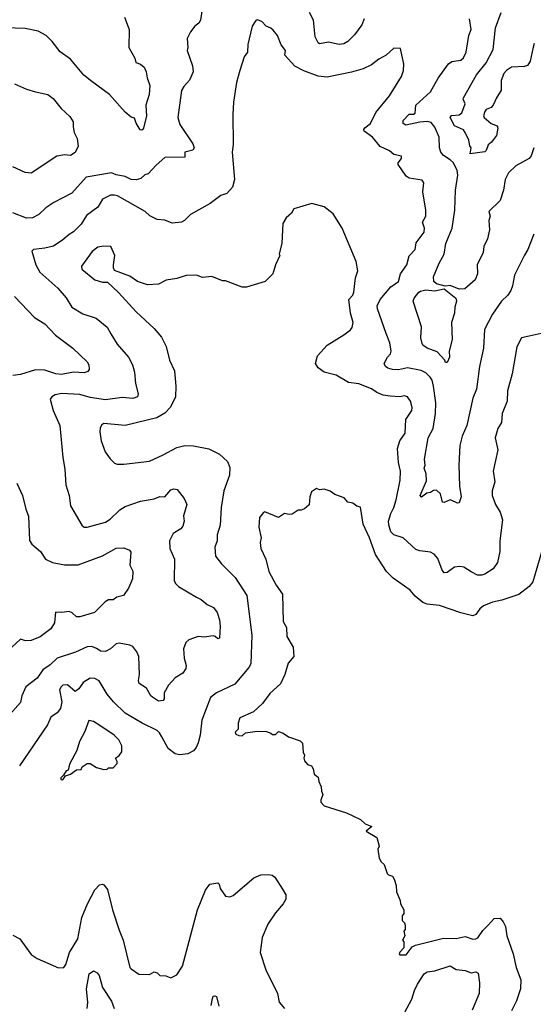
# Model space of a CAD drawing. Extents: x 1678759 to 1859541, y 384609 to 522867.
# Tile 364 of 466: x 1787910 to 1791293, y 426143 to 432629. Entities that reach past the tile are written whole.
import ezdxf

# ---------------------------------------------------------------- set-up
doc = ezdxf.new("R2010")
doc.units = 0

msp = doc.modelspace()

# ---------------------------------------------------------------- linework, layer by layer
at = {"layer": '0CON20XD'}
for points in [[(1788600, 432645), (1788630.8, 432565), (1788628.6, 432445), (1788667.5, 432375), (1788675, 432347.5), (1788705, 432336.2), (1788729.2, 432315), (1788744, 432285), (1788750, 432245), (1788768, 432195), (1788762.5, 432135), (1788741.4, 432065), (1788746, 431994), (1788722.1, 431907.9), (1788715, 431901.1), (1788704, 431904), (1788677.3, 431947.3), (1788665, 431980), (1788645, 431987.5), (1788605, 432019.2), (1788502, 432135), (1788385, 432221.5), (1788332.7, 432262.7), (1788245, 432368.8), (1788176.8, 432416.8), (1788124.3, 432484.3), (1788084.3, 432524.3), (1788032.3, 432552.3), (1787945, 432571.2), (1787815, 432576)], [(1789110, 432685), (1789100.8, 432625), (1789090, 432605), (1789064, 432585), (1789035, 432548.8), (1789013.8, 432505), (1789017.5, 432445), (1789013.3, 432425), (1789048.6, 432325), (1789053.1, 432285), (1789029.4, 432230.6), (1788990.7, 432189.3), (1788976.8, 432163.2), (1788950.5, 431985), (1788965, 431938), (1789050.4, 431810.4), (1789059.2, 431785), (1789050, 431770), (1788997.5, 431755), (1788997, 431723), (1788865, 431720), (1788809.4, 431670.6), (1788756.2, 431613.8), (1788735, 431605.8), (1788708, 431582), (1788676.1, 431573.9), (1788645, 431576.4), (1788605, 431595.7), (1788545, 431606), (1788515, 431620), (1788347.8, 431592.2), (1788253.8, 431486.2), (1788135, 431425.6), (1788081.5, 431388.5), (1788035.4, 431344.6), (1787995, 431323.1), (1787955, 431321.9), (1787865, 431355.7)], [(1790178.9, 432635), (1790163.1, 432595), (1790115, 432528.1), (1790071.1, 432485), (1790045, 432469.1), (1790015, 432464.5), (1789945, 432480.6), (1789885, 432468.9), (1789875, 432476.9), (1789856.7, 432515), (1789844.7, 432625), (1789818.3, 432675)], [(1790920, 432265), (1790982.3, 432345), (1791028.7, 432431.3), (1791045.3, 432575), (1791080.8, 432675)], [(1790780.3, 429450.3), (1790745, 429466), (1790705, 429447.5), (1790695, 429450), (1790682, 429505), (1790655, 429528.8), (1790635, 429527.5), (1790615, 429514.4), (1790590.9, 429509.1), (1790555.7, 429484.3), (1790548, 429495), (1790588.9, 429591.1), (1790587.2, 429637.2), (1790574.3, 429675), (1790581.2, 429695), (1790576.7, 429735), (1790601.5, 429875), (1790634.6, 429935.4), (1790648.6, 430035), (1790650.4, 430105), (1790635.9, 430215), (1790626.1, 430255), (1790614.5, 430275), (1790585, 430302.5), (1790555, 430317.9), (1790465, 430334.6), (1790405, 430323.1), (1790365.3, 430325.3), (1790335, 430333.2), (1790319.5, 430345), (1790311.1, 430365), (1790333.7, 430406.3), (1790353.1, 430426.9), (1790357.1, 430445), (1790349.1, 430499.1), (1790325, 430561.2), (1790265.9, 430724.1), (1790265.6, 430745), (1790284.4, 430785), (1790355, 430868), (1790406, 430905), (1790418.5, 430955), (1790460, 431015), (1790475, 431074), (1790515.4, 431114.6), (1790521.1, 431158.9), (1790575, 431230), (1790576.7, 431255), (1790564.2, 431295), (1790584.3, 431335), (1790585.5, 431374.5), (1790564.6, 431495), (1790572.9, 431555), (1790561.9, 431571.9), (1790475, 431585.7), (1790455, 431598), (1790402, 431675), (1790403.1, 431686.9), (1790426, 431715), (1790425, 431730), (1790375, 431740), (1790345.8, 431765), (1790284, 431794), (1790234.2, 431855), (1790179.2, 431895), (1790175.8, 431905), (1790183.9, 431916.1), (1790220, 431945), (1790255, 432018), (1790345, 432128), (1790424, 432255), (1790438, 432295), (1790440, 432335), (1790419.3, 432439.3), (1790375, 432440), (1790325, 432394), (1790275, 432368), (1790227.9, 432332.1), (1790172.5, 432305), (1790095, 432282.5), (1789935, 432249.2), (1789875, 432255.8), (1789782.1, 432292.1), (1789723, 432323), (1789656.7, 432395), (1789660, 432425), (1789633, 432463), (1789607.5, 432525), (1789579.3, 432559.3), (1789563.6, 432573.6), (1789532.5, 432585), (1789505.9, 432615.9), (1789475, 432626.7), (1789466.2, 432623.8), (1789441.2, 432585), (1789412.5, 432465), (1789410, 432415), (1789388, 432385), (1789358.9, 432295), (1789338.6, 432215), (1789318.1, 432085), (1789313.1, 432005), (1789315.8, 431805.8), (1789310, 431755), (1789325.5, 431575), (1789312.3, 431525), (1789275, 431484.6), (1789235, 431470), (1789165, 431418.6), (1789034, 431346), (1788995.8, 431305), (1788975, 431294.6), (1788915, 431288.9), (1788865, 431308.6), (1788815, 431312), (1788767.1, 431337.1), (1788736.7, 431365), (1788555, 431467.9), (1788535, 431473.8), (1788507.8, 431472.2), (1788455, 431447.1), (1788425, 431394.4), (1788350, 431340), (1788315, 431280.8), (1788265, 431232), (1788235, 431214.3), (1788195, 431178.6), (1788132.8, 431137.2), (1788075, 431122.7), (1788000, 431115), (1787988.8, 431105), (1788016.9, 431015), (1788043.1, 430965), (1788160.2, 430860.2), (1788216.3, 430796.3), (1788252.5, 430735), (1788325, 430691.9), (1788413.6, 430663.6), (1788485, 430602.5), (1788510.5, 430559.5), (1788552.1, 430492.1), (1788626.1, 430406.1), (1788653.3, 430355), (1788666.3, 430306.3), (1788672, 430232), (1788690, 430165), (1788686.2, 430145), (1788655.4, 430134.6), (1788585, 430140), (1788475, 430125.6), (1788375, 430140.9), (1788305, 430160), (1788185, 430166.1), (1788142.4, 430157.6), (1788121.2, 430145), (1788111.4, 430128.6), (1788129.2, 430055), (1788174.4, 429955), (1788194.2, 429744.2), (1788207.9, 429667.9), (1788213.3, 429565), (1788235.5, 429495.5), (1788243.6, 429426.4), (1788318.3, 429298.3), (1788335, 429286), (1788355, 429285.8), (1788475, 429318.1), (1788505, 429338.6), (1788569.8, 429400.2), (1788605, 429423.1), (1788705, 429456.9), (1788795, 429473.1), (1788832.6, 429487.4), (1788865, 429485.5), (1788905, 429531.8), (1788925, 429539.1), (1788948, 429535), (1788993.9, 429473.9), (1789010.6, 429435), (1788989.7, 429360.3), (1788993.3, 429325), (1788985, 429293.3), (1788972, 429275), (1788921.9, 429245), (1788896.9, 429195), (1788899.4, 429145), (1788929.1, 429075), (1788927.1, 428935), (1788935.8, 428915), (1788955, 428895.8), (1789074.7, 428824.7), (1789105, 428810.4), (1789145, 428776.8), (1789186.6, 428756.6), (1789211.5, 428725), (1789226.9, 428675), (1789231.4, 428635), (1789226, 428555), (1789215, 428550), (1789196.7, 428566.7), (1789185, 428569.4), (1789125, 428562), (1789085, 428566.9), (1789025, 428543.3), (1789005, 428526.9), (1788989.1, 428485), (1788993.8, 428423.8), (1789005.8, 428375), (1789004, 428355), (1788984.4, 428325), (1788935, 428294.6), (1788890.9, 428245), (1788860.6, 428195), (1788862.5, 428155), (1788855, 428144.2), (1788825, 428139.2), (1788785, 428166), (1788774.6, 428174.6), (1788745.9, 428225.9), (1788697.1, 428257.1), (1788692.2, 428275), (1788698.9, 428315), (1788694.7, 428434.7), (1788682.2, 428465), (1788655, 428499.4), (1788635, 428509.5), (1788565, 428522.9), (1788545, 428517.5), (1788508, 428485), (1788475, 428466.7), (1788445, 428469.5), (1788416, 428486), (1788385, 428499.4), (1788355, 428498.6), (1788276.9, 428463.1), (1788156.2, 428423.8), (1788110.9, 428379.1), (1788062.7, 428347.3), (1788025, 428292), (1787949.2, 428235), (1787923.1, 428175), (1787915, 428131.2), (1787828.6, 428035)], [(1791296.7, 431785), (1791279.1, 431730.9), (1791265, 431714.4), (1791178.6, 431665), (1791129.5, 431620.5), (1791107.3, 431575), (1791097.7, 431505), (1791075, 431437.5), (1791000, 431365), (1791010, 431335), (1791001.4, 431305), (1791004.4, 431245), (1790990.6, 431185), (1790967.8, 431135), (1790962.1, 431095), (1790924, 431015), (1790925.6, 430955), (1790910, 430915), (1790841.2, 430855), (1790805, 430853.3), (1790745, 430877.5), (1790713.4, 430873.4), (1790655, 430889.3), (1790638.2, 430905), (1790636.4, 430935), (1790673.3, 431025), (1790706.8, 431085), (1790717.8, 431155), (1790759.5, 431255), (1790776.2, 431375), (1790781.5, 431505), (1790795.9, 431605), (1790790.9, 431635), (1790766.6, 431686.6), (1790746.6, 431706.6), (1790701.4, 431735), (1790684.3, 431755), (1790674.5, 431785), (1790673.9, 431855), (1790645, 431920.6), (1790621.3, 431951.3), (1790595, 431957.9), (1790545, 431954.6), (1790454.5, 431934.5), (1790436, 431945), (1790436.9, 431965), (1790475, 432005.8), (1790505, 432006.7), (1790515, 432012.5), (1790520, 432065), (1790616.4, 432153.6), (1790666.3, 432243.7), (1790735, 432337.5), (1790757.6, 432352.4), (1790815, 432361.5), (1790833.5, 432376.5), (1790850.4, 432415), (1790868.5, 432525), (1790884.4, 432565), (1790872.9, 432635)], [(1791298.8, 432471.2), (1791292.5, 432447.5), (1791271.8, 432355), (1791255, 432326.9), (1791235, 432320.4), (1791148.8, 432315), (1791115.7, 432295), (1791098.9, 432275), (1791081.4, 432228.6), (1791082, 432165), (1791050, 432115), (1791028.8, 432065), (1791015, 432050), (1790983.6, 432036.4), (1790972.9, 432025), (1790964.2, 431995), (1790968.8, 431985), (1791015, 431944), (1791055, 431930), (1791060, 431915), (1791050, 431865), (1791018.3, 431821.7), (1790995.9, 431804.1), (1790983.6, 431766.4), (1790975, 431757.5), (1790877.5, 431745), (1790883.8, 431785), (1790875, 431796.7), (1790867.5, 431835), (1790845, 431886.7), (1790832.7, 431902.7), (1790775, 431930), (1790746.5, 431985), (1790755, 431996.9), (1790805, 432001.9), (1790822.5, 432015), (1790844, 432075), (1790830.8, 432105), (1790834.4, 432115), (1790920, 432265)], [(1787875.7, 432205.7), (1787955, 432172), (1788015, 432152.5), (1788096.1, 432136.1), (1788129.7, 432109.7), (1788183.4, 432043.4), (1788240.3, 431990.3), (1788262, 431955), (1788262.7, 431922.7), (1788268.1, 431885), (1788288.1, 431845), (1788295.6, 431795.6), (1788275, 431753.3), (1788245, 431734), (1788205, 431737.5), (1788155, 431728.9), (1787985, 431618), (1787945, 431623.1), (1787865, 431659.2)], [(1791363.9, 430566.1), (1791265.9, 430544.1), (1791215.8, 430534.2), (1791185.5, 430474.5), (1791154.3, 430295.7), (1791124.3, 430185), (1791121.9, 430115), (1791088.1, 430035), (1791084, 429975), (1791058.6, 429935), (1791042.9, 429875), (1791058.6, 429795), (1791028.6, 429655), (1791040, 429585), (1791023.3, 429525), (1791022.2, 429495), (1791044.4, 429435), (1791074.3, 429385), (1791091.4, 429335), (1791073.4, 429196.6), (1791073.3, 429125), (1791056.4, 429053.6), (1791028, 429012), (1790975, 428976.5), (1790955, 428970), (1790925, 428970.5), (1790882.9, 428992.9), (1790835, 429023.3), (1790806.4, 429026.4), (1790775, 429021.5), (1790725, 428988), (1790705, 428986.2), (1790692.4, 429002.4), (1790665, 429078.8), (1790639.1, 429109.1), (1790615, 429122), (1790545, 429129.2), (1790518.8, 429138.8), (1790435, 429215.6), (1790375.3, 429235.3), (1790355, 429256), (1790340.8, 429300.8), (1790340.4, 429325), (1790354, 429376), (1790375.4, 429415), (1790390, 429465), (1790416.9, 429595), (1790419.4, 429655), (1790405, 429712.5), (1790398.5, 429805), (1790413.5, 429855), (1790449.1, 429905), (1790452.7, 429995), (1790493.3, 430055), (1790495.5, 430075), (1790485, 430116.7), (1790465, 430144.2), (1790445, 430150), (1790414.5, 430144.5), (1790349.7, 430149.7), (1790305, 430155.6), (1790262.6, 430172.6), (1790226.8, 430196.8), (1790145, 430230), (1790075, 430240), (1789995, 430287.5), (1789915, 430307.5), (1789876.2, 430335), (1789858.8, 430365), (1789871.2, 430415), (1789934.6, 430485.4), (1790045, 430552.9), (1790088, 430585), (1790099.1, 430600.9), (1790105.6, 430635), (1790090, 430695), (1790078.6, 430785), (1790104.3, 430815), (1790111.8, 430835), (1790122.3, 430927.7), (1790138, 430975), (1790125.8, 431035.8), (1790034.3, 431255), (1789975, 431350), (1789915.8, 431395.8), (1789835, 431418), (1789715, 431382.5), (1789700, 431355), (1789665.9, 431324.1), (1789644.2, 431285.8), (1789636.1, 431156.1), (1789620, 431085), (1789622.5, 431075), (1789594, 431015), (1789576.7, 430955), (1789527.5, 430905), (1789403, 430867), (1789375, 430866.7), (1789265, 430907.5), (1789245, 430907.5), (1789175, 430936.7), (1789115, 430931.2), (1789075, 430946.7), (1789007, 430943), (1788945, 430923.8), (1788875, 430913.8), (1788825, 430886.2), (1788751.7, 430881.7), (1788685, 430903.8), (1788635, 430940), (1788535, 430977.5), (1788526.7, 430995), (1788526.7, 431015), (1788536.7, 431075), (1788510, 431135), (1788465, 431138), (1788425, 431130.6), (1788387.7, 431102.3)], [(1791297.8, 431215), (1791257.5, 431115), (1791235, 431077.5), (1791170, 430945), (1791156.9, 430875), (1791144.4, 430845), (1791125.3, 430814.7), (1791084.4, 430775), (1791025, 430690), (1790972.2, 430587.8), (1790965.6, 430465), (1790937.9, 430345), (1790919.6, 430195), (1790894.4, 430135), (1790856.2, 429955), (1790825.5, 429885), (1790808.5, 429825), (1790802.2, 429695), (1790808.1, 429555), (1790817.1, 429485), (1790805, 429446.7), (1790795, 429443.3), (1790780.3, 429450.3)], [(1788387.7, 431102.3), (1788318, 431005), (1788320, 430985), (1788405, 430915.8), (1788455, 430900), (1788489.3, 430899.3), (1788561.2, 430831.2), (1788676.2, 430705), (1788796, 430595), (1788845, 430538), (1788875.5, 430475.5), (1788897.1, 430385), (1788929.2, 430315), (1788938.6, 430215), (1788937.1, 430145), (1788903.7, 430076.3), (1788865, 430037.1), (1788813.9, 430006.1), (1788605, 429955.4), (1788465, 429967.8), (1788450, 429960), (1788440.2, 429939.8), (1788437.5, 429915), (1788446.2, 429855), (1788473.1, 429783.1), (1788505, 429735.8), (1788535, 429708), (1788551.7, 429701.7), (1788595, 429700), (1788765, 429721.4), (1788855, 429761.4), (1788945, 429811.4), (1788996.8, 429823.2), (1789055, 429821.4), (1789155, 429802.5), (1789225, 429767.5), (1789279.3, 429719.3), (1789295, 429680), (1789291.3, 429628.7), (1789255.6, 429525), (1789237.1, 429415), (1789231.3, 429298.7), (1789211.1, 429235), (1789210, 429195), (1789195.8, 429154.2), (1789198.6, 429095), (1789238.6, 429045), (1789329.2, 428955), (1789405.8, 428835), (1789438.9, 428575), (1789431.4, 428385), (1789419.1, 428360.9), (1789327.6, 428252.4), (1789206.2, 428195), (1789166.5, 428163.5), (1789109.2, 428015), (1789097.7, 427915), (1789084.5, 427865), (1789072.9, 427835), (1789055, 427811.8), (1789017.7, 427792.3), (1788965, 427787.2), (1788935, 427793.5), (1788887.5, 427827.5), (1788846.6, 427905), (1788831.8, 427931.8), (1788815, 427947.5), (1788717.5, 427995), (1788605, 428060.6), (1788527.1, 428135), (1788485.6, 428185), (1788433, 428273), (1788405, 428289.5), (1788375, 428292.5), (1788327.6, 428262.4), (1788298.6, 428221.4), (1788275, 428203.8), (1788225, 428246.7), (1788195, 428245.6), (1788182.9, 428235), (1788172.7, 428215), (1788186.5, 428135), (1788178, 428092), (1788156.5, 428063.5), (1788114.7, 428035.3), (1788092.9, 427985), (1787908.1, 427715)], [(1790725, 430370), (1790715, 430370), (1790710, 430385), (1790660.5, 430440.5), (1790595, 430465.7), (1790566.2, 430485), (1790562, 430495), (1790553.3, 430533.3), (1790555.8, 430605), (1790501.4, 430775), (1790508, 430795), (1790540, 430835), (1790550.2, 430839.8), (1790585, 430848.3), (1790645, 430842.2), (1790705, 430856.2), (1790783.6, 430795), (1790786.4, 430775), (1790775.7, 430735), (1790774.5, 430695), (1790754.6, 430634.6), (1790758.6, 430521.4), (1790738.9, 430445), (1790740.8, 430405), (1790725, 430370)], [(1787874.5, 430804.5), (1788007.6, 430667.6), (1788075.7, 430625), (1788145, 430550.6), (1788260, 430465), (1788354, 430375), (1788364.2, 430354.2), (1788367.5, 430325), (1788358.5, 430311.5), (1788335, 430302.1), (1788265, 430308), (1788185, 430292), (1788148.8, 430295), (1788075, 430320.4), (1788015, 430321.6), (1787915, 430291.8), (1787864.6, 430285.4)], [(1787890.8, 429575), (1787928, 429495), (1787950, 429405), (1787968.3, 429358.3), (1787975, 429197.5), (1787988.8, 429175), (1788045.8, 429125), (1788080, 429075), (1788125, 429053.6), (1788205, 429038.5), (1788295, 429038.9), (1788455, 429096.7), (1788545, 429147.7), (1788595, 429150), (1788634.2, 429134.2), (1788641.4, 429121.4), (1788635.7, 429035), (1788655.4, 428995.4), (1788652.9, 428945), (1788626, 428885), (1788593.8, 428836.2), (1788550, 428825), (1788525, 428806.7), (1788495, 428806.7), (1788473.3, 428795), (1788402.5, 428725), (1788305, 428694.6), (1788285, 428695.6), (1788255, 428722), (1788235, 428731.2), (1788185, 428724.2), (1788145, 428726), (1788138.1, 428655), (1788115, 428615.8), (1788045, 428564.2), (1787985, 428539.2), (1787948, 428538), (1787915, 428547.5), (1787855, 428493.3)], [(1791352.7, 429137.3), (1791289.2, 428925), (1791265.5, 428894.5), (1791196.9, 428843.1), (1791085, 428804.4), (1791025, 428791.1), (1790965, 428767.1), (1790941.7, 428748.3), (1790915, 428710.8), (1790895, 428701.4), (1790815, 428721.1), (1790675, 428770.8), (1790595, 428779.5), (1790565, 428788.9), (1790515, 428831.4), (1790482.1, 428872.1), (1790370.5, 428950.5), (1790326.7, 428995), (1790254.6, 429105), (1790214.2, 429215.8), (1790173.3, 429305), (1790155, 429417.5), (1790130, 429425), (1790105, 429443.3), (1790071.7, 429451.7), (1790048.3, 429478.3), (1789985, 429501.2), (1789955, 429523.3), (1789916.4, 429536.4), (1789885, 429532.5), (1789865, 429540), (1789831.7, 429518.3), (1789821.2, 429485), (1789815.9, 429434.1), (1789785, 429407.5), (1789765, 429397.5), (1789745, 429397.5), (1789705, 429372.5), (1789685, 429370), (1789653.6, 429376.4), (1789615, 429350), (1789525, 429387.5), (1789515, 429382.5), (1789490.5, 429349.5), (1789486, 429285), (1789500, 429215), (1789494, 429185), (1789497.5, 429145), (1789531.4, 429075), (1789551.9, 428995), (1789599.4, 428905), (1789640.6, 428845), (1789644.4, 428664.4), (1789667.9, 428625), (1789670, 428565), (1789712.3, 428495), (1789716.1, 428435), (1789679.3, 428390.7), (1789657.1, 428315), (1789627.1, 428255), (1789558.7, 428191.3), (1789510, 428125), (1789449.5, 428070.5), (1789360, 428030), (1789350, 427995), (1789350, 427955), (1789330, 427935), (1789333.6, 427923.6), (1789353.3, 427913.3), (1789375, 427912.5), (1789398.3, 427931.7), (1789475, 427942.5), (1789535, 427940), (1789565, 427930), (1789575, 427920), (1789595, 427920), (1789615, 427940), (1789645, 427930), (1789680, 427905), (1789758.3, 427878.3), (1789773, 427863), (1789776.7, 427805), (1789786.7, 427785), (1789781.2, 427765), (1789786.4, 427746.4), (1789805, 427722.5), (1789833, 427713), (1789843.3, 427695), (1789849.3, 427659.3), (1789875, 427640), (1789880.7, 427610.7), (1789896.4, 427576.4), (1789897, 427547), (1789907.5, 427525), (1789893, 427487), (1789893.6, 427473.6), (1789915, 427450), (1790063.6, 427403.6), (1790155, 427360), (1790185, 427332.5), (1790230, 427315), (1790193, 427283), (1790261.7, 427241.7), (1790277.5, 427185), (1790270, 427165), (1790277.5, 427105), (1790290.7, 427080.7), (1790310, 427065), (1790330, 427005), (1790340, 426995), (1790366.4, 426986.4), (1790377.7, 426967.7), (1790390, 426925), (1790392.5, 426885), (1790417, 426827), (1790417.5, 426805), (1790440, 426765), (1790439.3, 426740.7), (1790430, 426725), (1790430, 426695), (1790445, 426680), (1790450, 426665), (1790450, 426635), (1790440, 426625), (1790446.4, 426593.6), (1790432.5, 426565), (1790440, 426555), (1790440, 426515), (1790413, 426487), (1790410, 426475), (1790415, 426470), (1790455, 426470), (1790495, 426522.5), (1790517.7, 426532.3), (1790702.1, 426577.9), (1790785, 426577.1), (1790845, 426589.1), (1790895, 426571.5), (1790915, 426574.4), (1790928, 426582), (1790959.7, 426630.3), (1790995.7, 426664.3), (1791035, 426708), (1791075, 426711.2), (1791095, 426687.5), (1791110.8, 426655), (1791117.9, 426595), (1791160.9, 426475), (1791180.4, 426385), (1791210.5, 426305), (1791208.1, 426245), (1791183.1, 426165), (1791150.6, 426099.4)], [(1788195, 427622.5), (1788211.7, 427648.3), (1788245, 427660), (1788285, 427687.5), (1788315, 427690), (1788321.7, 427708.3), (1788355, 427730), (1788375, 427730), (1788415, 427702.5), (1788465, 427690), (1788487, 427693), (1788495, 427700), (1788525, 427700), (1788551.7, 427728.3), (1788551.7, 427741.7), (1788540, 427765), (1788565, 427782.5), (1788583, 427807), (1788583.3, 427845), (1788563.8, 427885), (1788531.2, 427915), (1788432, 427985), (1788396.7, 428005), (1788365, 428013.3), (1788339.1, 427940.9), (1788304.2, 427875), (1788286.2, 427815), (1788238.8, 427725), (1788230, 427685), (1788215, 427680), (1788198.3, 427651.7), (1788180, 427635), (1788180, 427625), (1788195, 427622.5)], [(1787865, 426598.8), (1787910, 426575), (1787985, 426472), (1788025, 426444.2), (1788165, 426384.2), (1788200, 426385), (1788212.9, 426405), (1788237.3, 426485), (1788292.2, 426575), (1788318.5, 426715), (1788355.6, 426805), (1788403.8, 426896.2), (1788435, 426929.2), (1788455, 426934), (1788465, 426930), (1788489.1, 426899.1), (1788521.9, 426765), (1788565, 426631.2), (1788591.4, 426565), (1788636.1, 426386.1), (1788645, 426376.7), (1788695, 426342.5), (1788765, 426340), (1788795, 426357.5), (1788815, 426350), (1788833, 426333), (1788871.7, 426331.7), (1788905, 426317.5), (1788945, 426337.5), (1788982.5, 426395), (1789080.6, 426765), (1789134.3, 426895), (1789163.3, 426935), (1789215, 426943.3), (1789223.9, 426933.9), (1789230, 426905), (1789265, 426856.2), (1789295, 426850.8), (1789315, 426859.2), (1789453, 426977), (1789497.5, 426995), (1789549.1, 426999.1), (1789573, 426993), (1789589.7, 426979.7), (1789640.6, 426900.6), (1789662, 426865), (1789662, 426835), (1789646.2, 426805), (1789594.3, 426745), (1789545, 426671.2), (1789506.6, 426583.4), (1789494.3, 426485), (1789530.9, 426370.9), (1789609.2, 426215), (1789618.3, 426158.3), (1789654, 426115)], [(1788355.3, 426115), (1788358.4, 426155), (1788349.1, 426245), (1788366.8, 426343.2), (1788395, 426364.2), (1788420.8, 426350.8), (1788432.4, 426332.4), (1788456.1, 426253.9), (1788514.6, 426164.6), (1788532.7, 426115)], [(1790447.8, 426092.2), (1790493, 426177), (1790510.4, 426235), (1790530.7, 426275), (1790575, 426342.9), (1790595, 426357.8), (1790645, 426364.4), (1790745, 426395.6), (1790785, 426372.2), (1790845, 426366.7), (1790885, 426351.4), (1790915, 426358), (1790929.2, 426349.2), (1790939.2, 426285), (1790935.8, 426215), (1790890.6, 426105)], [(1789170.8, 426135), (1789179.5, 426180.5), (1789185, 426196.7), (1789195, 426200), (1789206, 426195), (1789221.9, 426131.9)]]:
    msp.add_lwpolyline(points, dxfattribs=at)

doc.saveas('drawing.dxf')
